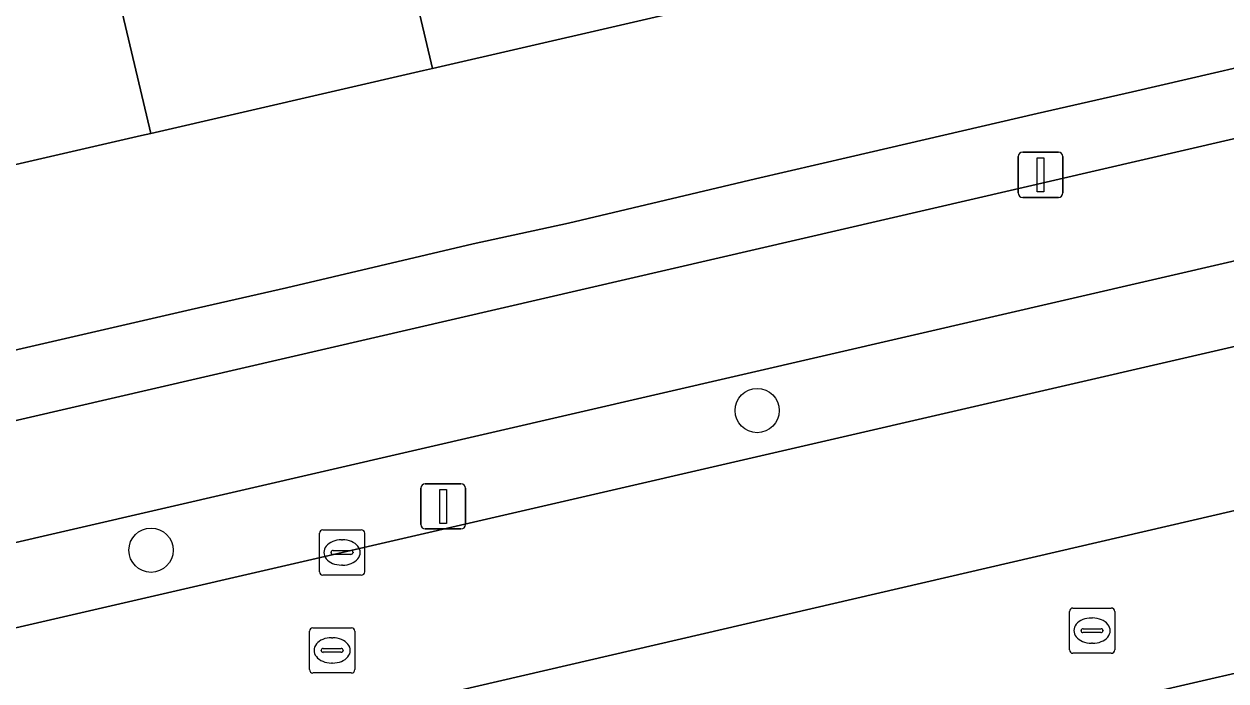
# Model space of a CAD drawing. Extents: x 156412 to 157779, y 382335 to 383768.
# Drawn here: x 156754 to 156780.58, y 382948.25 to 382962.77 of the extents above; entities that cross this region are included whole.
import ezdxf

# ---------------------------------------------------------------- set-up
doc = ezdxf.new("R2010")
doc.units = 0
for name, color, linetype in [('IMGEO_Berm_groen', 7, 'Continuous'), ('IMGEO_Boom', 7, 'Continuous'), ('IMGEO_Erf', 7, 'Continuous'), ('IMGEO_Fietspad_gesloten', 7, 'Continuous'), ('IMGEO_Kolk', 7, 'Continuous'), ('IMGEO_Lichtmast', 7, 'Continuous'), ('IMGEO_OVBaan_gesloten', 7, 'Continuous'), ('IMGEO_Pand', 7, 'Continuous'), ('IMGEO_Rioolput', 7, 'Continuous'), ('IMGEO_Voetpad_open', 7, 'Continuous')]:
    doc.layers.add(name, color=color, linetype=linetype)

msp = doc.modelspace()

# ---------------------------------------------------------------- linework, layer by layer
at = {"layer": 'IMGEO_Berm_groen'}
msp.add_lwpolyline([(156785.711, 382956.787), (156801.116, 382960.341), (156800.631, 382962.152), (156798.767, 382961.709), (156786.356, 382958.829), (156729.465, 382945.688), (156695.578, 382937.817), (156695.687, 382937.307), (156695.997, 382936.076), (156696.956, 382936.309), (156705.688, 382938.324)], close=True, dxfattribs=at)
msp.add_lwpolyline([(156791.582, 382945.908), (156800.991, 382948.075), (156803.718, 382948.695), (156802.647, 382953.479), (156801.108, 382953.123), (156786.064, 382949.639), (156783.248, 382948.991), (156722.017, 382934.891), (156732.146, 382935.52), (156770.193, 382944.295)], dxfattribs=at)
at = {"layer": 'IMGEO_Boom'}
for centre in [(156770.21, 382954.227), (156756.804, 382951.139)]:
    msp.add_circle(centre, 0.489, dxfattribs=at)
at = {"layer": 'IMGEO_Erf'}
for points in [[(156769.073, 382963.183), (156763.032, 382961.791), (156762.828, 382961.744), (156756.797, 382960.353), (156756.592, 382960.306), (156750.576, 382958.919), (156750.371, 382958.871), (156744.342, 382957.481), (156744.137, 382957.434), (156738.108, 382956.044)], [(156739.004, 382952.161), (156741.095, 382952.641), (156745.237, 382953.597), (156747.335, 382954.081), (156751.474, 382955.026), (156753.573, 382955.508), (156757.695, 382956.458), (156759.799, 382956.943), (156763.927, 382957.909), (156766.039, 382958.369), (156770.173, 382959.346), (156772.273, 382959.836), (156776.403, 382960.79), (156778.512, 382961.275), (156782.643, 382962.229)]]:
    msp.add_lwpolyline(points, dxfattribs=at)
at = {"layer": 'IMGEO_Fietspad_gesloten'}
for points in [[(156842.01, 382974.354), (156795.232, 382963.573), (156787.319, 382961.747), (156787.276, 382961.74), (156750.276, 382953.189), (156677.395, 382936.335), (156677.258, 382936.285), (156671.471, 382934.925), (156668.966, 382934.417)], [(156678.199, 382933.78), (156695.578, 382937.817), (156729.465, 382945.688), (156786.356, 382958.829), (156798.767, 382961.709), (156800.631, 382962.152), (156802.551, 382962.586), (156802.935, 382962.706)]]:
    msp.add_lwpolyline(points, dxfattribs=at)
at = {"layer": 'IMGEO_Kolk'}
for p, q in [((156760.528, 382950.664), (156760.528, 382951.516)), ((156760.603, 382951.59), (156761.455, 382951.59)), ((156761.529, 382951.516), (156761.529, 382950.664)), ((156761.016, 382951.37), (156761.041, 382951.37)), ((156760.787, 382951.084), (156760.787, 382951.096)), ((156761.225, 382951.047), (156760.827, 382951.047)), ((156760.83, 382951.133), (156761.228, 382951.133)), ((156761.271, 382951.096), (156761.271, 382951.084)), ((156761.039, 382950.81), (156761.014, 382950.81)), ((156761.455, 382950.59), (156760.603, 382950.59))]:
    msp.add_line(p, q, dxfattribs=at)
for points in [[(156760.528, 382950.664), (156760.528, 382951.516)], [(156760.603, 382951.59), (156761.455, 382951.59)], [(156761.529, 382951.516), (156761.529, 382950.664)], [(156761.455, 382950.59), (156760.603, 382950.59)]]:
    msp.add_lwpolyline(points, dxfattribs=at)
for centre, radius, start, end in [((156760.605, 382951.514), 0.0765, 91.552, 178.448), ((156760.605, 382951.514), 0.0765, 91.552, 178.448), ((156761.453, 382951.514), 0.0765, 1.552, 88.448), ((156761.453, 382951.514), 0.0765, 1.552, 88.448), ((156760.827, 382951.093), 0.0403, 85.8775, 175.7526), ((156760.824, 382951.083), 0.0366, 178.938, 274.7102), ((156761.228, 382951.09), 0.043, 264.8664, 352.4533), ((156761.232, 382951.095), 0.0386, 1.7309, 96.639), ((156760.605, 382950.666), 0.0765, 181.552, 268.448), ((156760.605, 382950.666), 0.0765, 181.552, 268.448), ((156761.453, 382950.666), 0.0765, 271.552, 358.448), ((156761.453, 382950.666), 0.0765, 271.552, 358.448)]:
    msp.add_arc(centre, radius, start, end, dxfattribs=at)
for centre, major_axis, ratio, start_param, end_param in [((156761.015, 382951.09), (-0.387, 0.002), 0.722429, 4.712389, 7.853982), ((156761.04, 382951.09), (-0.39, 0.002), 0.717154, 1.570796, 4.712389)]:
    msp.add_ellipse(centre, major_axis=major_axis, ratio=ratio, start_param=start_param, end_param=end_param, dxfattribs=at)
at = {"layer": 'IMGEO_Lichtmast'}
for p, q in [((156775.983, 382959.039), (156775.983, 382959.839)), ((156775.983, 382959.839), (156775.983, 382959.039)), ((156776.083, 382959.939), (156776.873, 382959.939)), ((156776.873, 382959.939), (156776.083, 382959.939)), ((156776.973, 382959.839), (156776.973, 382959.039)), ((156776.973, 382959.039), (156776.973, 382959.839)), ((156776.873, 382958.939), (156776.083, 382958.939)), ((156776.083, 382958.939), (156776.873, 382958.939)), ((156762.869, 382952.609), (156763.659, 382952.609)), ((156763.659, 382952.609), (156762.869, 382952.609)), ((156762.769, 382951.709), (156762.769, 382952.509)), ((156762.769, 382952.509), (156762.769, 382951.709)), ((156763.759, 382952.509), (156763.759, 382951.709)), ((156763.759, 382951.709), (156763.759, 382952.509)), ((156763.659, 382951.609), (156762.869, 382951.609)), ((156762.869, 382951.609), (156763.659, 382951.609))]:
    msp.add_line(p, q, dxfattribs=at)
for points in [[(156776.403, 382959.814), (156776.553, 382959.814), (156776.553, 382959.064), (156776.403, 382959.064), (156776.403, 382959.814)], [(156763.189, 382952.484), (156763.339, 382952.484), (156763.339, 382951.734), (156763.189, 382951.734), (156763.189, 382952.484)]]:
    msp.add_lwpolyline(points, dxfattribs=at)
for centre, start, end in [((156776.083, 382959.839), 90, 180), ((156776.083, 382959.839), 90, 180), ((156776.873, 382959.839), 0, 90), ((156776.873, 382959.839), 360, 90), ((156776.083, 382959.039), 180, 270), ((156776.083, 382959.039), 180, 270), ((156776.873, 382959.039), 270, 0), ((156776.873, 382959.039), 270, 0), ((156762.869, 382952.509), 90, 180), ((156762.869, 382952.509), 90, 180), ((156763.659, 382952.509), 0, 90), ((156763.659, 382952.509), 360, 90), ((156762.869, 382951.709), 180, 270), ((156762.869, 382951.709), 180, 270), ((156763.659, 382951.709), 270, 0), ((156763.659, 382951.709), 270, 0)]:
    msp.add_arc(centre, 0.1, start, end, dxfattribs=at)
at = {"layer": 'IMGEO_OVBaan_gesloten'}
for points in [[(156801.882, 382956.91), (156801.116, 382960.341), (156785.711, 382956.787), (156705.688, 382938.324), (156706.544, 382934.924), (156734.073, 382941.198)], [(156783.248, 382948.991), (156786.064, 382949.639), (156801.108, 382953.123), (156802.647, 382953.479), (156801.882, 382956.91), (156734.073, 382941.198), (156706.544, 382934.924), (156707.399, 382931.525), (156722.017, 382934.891)]]:
    msp.add_lwpolyline(points, close=True, dxfattribs=at)
at = {"layer": 'IMGEO_Pand'}
for points in [[(156750.576, 382958.919), (156756.592, 382960.306), (156756.797, 382960.353), (156754.383, 382970.561), (156753.519, 382973.954), (156747.361, 382972.533), (156748.148, 382969.123)], [(156769.277, 382963.231), (156766.866, 382973.439), (156760.62, 382971.999), (156763.032, 382961.791), (156769.073, 382963.183)], [(156754.383, 382970.561), (156756.797, 382960.353), (156762.828, 382961.744), (156763.032, 382961.791), (156760.62, 382971.999)]]:
    msp.add_lwpolyline(points, close=True, dxfattribs=at)
at = {"layer": 'IMGEO_Rioolput'}
for p, q in [((156777.115, 382948.936), (156777.115, 382949.788)), ((156777.19, 382949.862), (156778.042, 382949.862)), ((156777.603, 382949.642), (156777.628, 382949.642)), ((156778.116, 382949.788), (156778.116, 382948.936)), ((156760.384, 382949.426), (156761.236, 382949.426)), ((156777.374, 382949.356), (156777.374, 382949.368)), ((156777.417, 382949.405), (156777.815, 382949.405)), ((156777.858, 382949.368), (156777.858, 382949.356)), ((156760.309, 382948.5), (156760.309, 382949.352)), ((156760.797, 382949.206), (156760.822, 382949.206)), ((156761.31, 382949.352), (156761.31, 382948.5)), ((156777.812, 382949.319), (156777.414, 382949.319)), ((156760.568, 382948.92), (156760.568, 382948.932)), ((156761.006, 382948.883), (156760.608, 382948.883)), ((156760.611, 382948.969), (156761.009, 382948.969)), ((156761.052, 382948.932), (156761.052, 382948.92)), ((156778.042, 382948.862), (156777.19, 382948.862)), ((156777.626, 382949.082), (156777.601, 382949.082)), ((156760.82, 382948.646), (156760.795, 382948.646)), ((156761.236, 382948.426), (156760.384, 382948.426))]:
    msp.add_line(p, q, dxfattribs=at)
for points in [[(156777.115, 382948.936), (156777.115, 382949.788)], [(156777.19, 382949.862), (156778.042, 382949.862)], [(156778.116, 382949.788), (156778.116, 382948.936)], [(156760.384, 382949.426), (156761.236, 382949.426)], [(156760.309, 382948.5), (156760.309, 382949.352)], [(156761.31, 382949.352), (156761.31, 382948.5)], [(156778.042, 382948.862), (156777.19, 382948.862)], [(156761.236, 382948.426), (156760.384, 382948.426)]]:
    msp.add_lwpolyline(points, dxfattribs=at)
for centre, radius, start, end in [((156777.192, 382949.786), 0.0765, 91.552, 178.448), ((156777.192, 382949.786), 0.0765, 91.552, 178.448), ((156778.04, 382949.786), 0.0765, 1.552, 88.448), ((156778.04, 382949.786), 0.0765, 1.552, 88.448), ((156760.386, 382949.35), 0.0765, 91.552, 178.448), ((156760.386, 382949.35), 0.0765, 91.552, 178.448), ((156761.234, 382949.35), 0.0765, 1.552, 88.448), ((156761.234, 382949.35), 0.0765, 1.552, 88.448), ((156777.414, 382949.365), 0.0403, 85.8775, 175.7526), ((156777.819, 382949.367), 0.0386, 1.7309, 96.639), ((156777.411, 382949.355), 0.0366, 178.938, 274.7102), ((156777.815, 382949.362), 0.043, 264.8664, 352.4533), ((156760.608, 382948.929), 0.0403, 85.8775, 175.7526), ((156760.605, 382948.919), 0.0366, 178.938, 274.7102), ((156761.009, 382948.926), 0.043, 264.8664, 352.4533), ((156761.013, 382948.931), 0.0386, 1.7309, 96.639), ((156777.192, 382948.938), 0.0765, 181.552, 268.448), ((156777.192, 382948.938), 0.0765, 181.552, 268.448), ((156778.04, 382948.938), 0.0765, 271.552, 358.448), ((156778.04, 382948.938), 0.0765, 271.552, 358.448), ((156760.386, 382948.502), 0.0765, 181.552, 268.448), ((156760.386, 382948.502), 0.0765, 181.552, 268.448), ((156761.234, 382948.502), 0.0765, 271.552, 358.448), ((156761.234, 382948.502), 0.0765, 271.552, 358.448)]:
    msp.add_arc(centre, radius, start, end, dxfattribs=at)
for centre, major_axis, ratio, start_param, end_param in [((156777.602, 382949.362), (-0.387, 0.002), 0.722429, 4.712389, 7.853982), ((156777.627, 382949.362), (-0.39, 0.002), 0.717154, 1.570796, 4.712389), ((156760.796, 382948.926), (-0.387, 0.002), 0.722429, 4.712389, 7.853982), ((156760.821, 382948.926), (-0.39, 0.002), 0.717154, 1.570796, 4.712389)]:
    msp.add_ellipse(centre, major_axis=major_axis, ratio=ratio, start_param=start_param, end_param=end_param, dxfattribs=at)
at = {"layer": 'IMGEO_Voetpad_open'}
for points in [[(156782.643, 382962.229), (156778.512, 382961.275), (156776.403, 382960.79), (156772.273, 382959.836), (156770.173, 382959.346), (156766.039, 382958.369), (156763.927, 382957.909), (156759.799, 382956.943), (156757.695, 382956.458), (156753.573, 382955.508), (156751.474, 382955.026), (156747.335, 382954.081), (156745.237, 382953.597), (156741.095, 382952.641), (156739.004, 382952.161)], [(156750.276, 382953.189), (156787.276, 382961.74)]]:
    msp.add_lwpolyline(points, dxfattribs=at)

doc.saveas('drawing.dxf')
